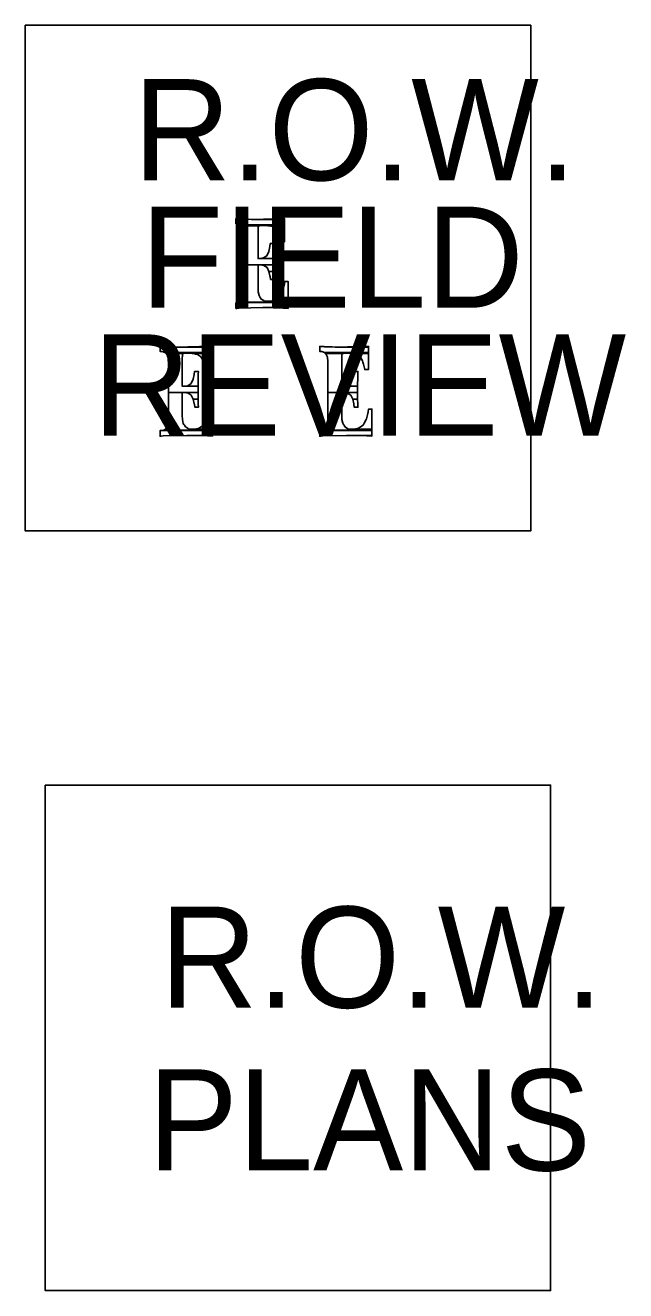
# Model space of a CAD drawing. Extents: x 1577619 to 1828281, y 483481 to 598136.
# Drawn here: x 1718501 to 1725629, y 501878 to 516894 of the extents above; entities that cross this region are included whole.
import ezdxf

# ---------------------------------------------------------------- set-up
doc = ezdxf.new("R2010")
doc.units = 0
doc.layers.add('DESIGN - SHEET - Corner Text', color=7, linetype='Continuous')

msp = doc.modelspace()

# ---------------------------------------------------------------- linework, layer by layer
at = {"layer": 'DESIGN - SHEET - Corner Text'}
for points in [[(1718501, 516894), (1718501, 510894), (1724501, 510894), (1724501, 516894)], [(1721027, 514538), (1721058, 514528), (1721579, 514528), (1721579, 514538), (1721579, 514539), (1721579, 514591), (1721186, 514591), (1721150, 514593), (1721059, 514596), (1721053, 514597), (1721053, 514597), (1721001, 514600), (1721001, 514597), (1721001, 514596), (1721001, 514593), (1721001, 514591), (1721001, 514539)], [(1721066, 514519), (1721068, 514516), (1721283, 514516), (1721343, 514519), (1721579, 514519), (1721579, 514528), (1721057, 514528)], [(1721264, 514053), (1721451, 514053), (1721451, 514097), (1721451, 514126), (1721264, 514126), (1721264, 514133), (1721264, 514159), (1721264, 514211), (1721264, 514267), (1721264, 514269), (1721264, 514325), (1721264, 514371), (1721264, 514387), (1721264, 514411), (1721264, 514427), (1721264, 514462), (1721264, 514471), (1721265, 514480), (1721265, 514480), (1721265, 514497), (1721267, 514500), (1721266, 514500), (1721267, 514502), (1721267, 514502), (1721270, 514509), (1721280, 514515), (1721283, 514516), (1721343, 514519), (1721066, 514519), (1721068, 514516), (1721069, 514515), (1721074, 514509), (1721081, 514502), (1721083, 514500), (1721084, 514497), (1721089, 514480), (1721092, 514471), (1721095, 514462), (1721098, 514427), (1721099, 514411), (1721100, 514387), (1721100, 514371), (1721100, 514325), (1721100, 514269), (1721100, 514267), (1721100, 514211), (1721100, 514159), (1721100, 514133), (1721100, 514126), (1721100, 514097), (1721100, 514053)], [(1721330, 514593), (1721186, 514591), (1721579, 514591), (1721579, 514593), (1721579, 514596), (1721579, 514597), (1721579, 514601), (1721472, 514597), (1721459, 514596)], [(1721382, 514516), (1721401, 514515), (1721579, 514515), (1721579, 514516), (1721579, 514519), (1721343, 514519)], [(1721528, 514371), (1721537, 514325), (1721579, 514325), (1721579, 514371), (1721579, 514387), (1721579, 514411), (1721579, 514427), (1721579, 514462), (1721579, 514471), (1721579, 514480), (1721579, 514497), (1721579, 514500), (1721579, 514502), (1721579, 514509), (1721579, 514515), (1721401, 514515), (1721420, 514509), (1721446, 514502), (1721449, 514500), (1721454, 514497), (1721481, 514480), (1721485, 514471), (1721491, 514462), (1721511, 514427), (1721515, 514411), (1721523, 514387)], [(1721330, 514133), (1721291, 514126), (1721451, 514126), (1721451, 514133), (1721452, 514159), (1721453, 514211), (1721454, 514267), (1721454, 514269), (1721456, 514303), (1721410, 514303), (1721405, 514269), (1721405, 514267), (1721392, 514211), (1721369, 514159)], [(1721100, 514053), (1721100, 514053), (1721100, 514045), (1721100, 514019), (1721100, 513973), (1721100, 513919), (1721100, 513912), (1721100, 513878), (1721100, 513823), (1721100, 513805), (1721099, 513773), (1721098, 513740), (1721098, 513737), (1721097, 513730), (1721093, 513687), (1721092, 513672), (1721088, 513663), (1721081, 513645), (1721074, 513627), (1721073, 513625), (1721069, 513623), (1721063, 513619), (1721045, 513607), (1721621, 513607), (1721621, 513619), (1721397, 513619), (1721339, 513623), (1721335, 513625), (1721335, 513625), (1721332, 513627), (1721301, 513645), (1721290, 513663), (1721284, 513672), (1721276, 513687), (1721266, 513730), (1721266, 513737), (1721266, 513740), (1721264, 513773), (1721264, 513805), (1721264, 513823), (1721264, 513878), (1721264, 513912), (1721264, 513919), (1721264, 513973), (1721264, 514019), (1721264, 514045), (1721264, 514053), (1721264, 514053)], [(1721264, 514053), (1721290, 514053), (1721451, 514053), (1721451, 514053)], [(1721371, 514019), (1721393, 513973), (1721453, 513973), (1721452, 514019), (1721452, 514019), (1721451, 514045), (1721451, 514053), (1721290, 514053), (1721332, 514045)], [(1721407, 513912), (1721413, 513878), (1721455, 513878), (1721454, 513912), (1721454, 513919), (1721453, 513973), (1721393, 513973), (1721406, 513919)], [(1721429, 513623), (1721397, 513619), (1721621, 513619), (1721621, 513623), (1721621, 513625), (1721621, 513627), (1721621, 513645), (1721621, 513663), (1721621, 513672), (1721621, 513687), (1721621, 513730), (1721621, 513737), (1721621, 513740), (1721621, 513773), (1721621, 513805), (1721621, 513823), (1721621, 513855), (1721582, 513855), (1721578, 513823), (1721573, 513805), (1721565, 513773), (1721557, 513740), (1721557, 513737), (1721553, 513730), (1721530, 513687), (1721522, 513672), (1721517, 513663), (1721487, 513645), (1721457, 513627), (1721447, 513625)], [(1721001, 513535), (1721001, 513534), (1721014, 513535), (1721037, 513538), (1721321, 513544), (1721621, 513544), (1721621, 513601), (1721621, 513603), (1721019, 513603), (1721001, 513601), (1721001, 513544), (1721001, 513538)], [(1721045, 513607), (1721019, 513603), (1721621, 513603), (1721621, 513607)], [(1721562, 513538), (1721621, 513535), (1721621, 513538), (1721621, 513544), (1721321, 513544)], [(1720128, 513022), (1720159, 513012), (1720680, 513012), (1720680, 513022), (1720680, 513023), (1720680, 513075), (1720287, 513075), (1720251, 513077), (1720160, 513080), (1720154, 513081), (1720154, 513081), (1720102, 513084), (1720102, 513081), (1720102, 513080), (1720102, 513077), (1720102, 513075), (1720102, 513023)], [(1720167, 513003), (1720169, 513000), (1720384, 513000), (1720444, 513003), (1720680, 513003), (1720680, 513012), (1720159, 513012)], [(1720365, 512537), (1720552, 512537), (1720552, 512581), (1720552, 512610), (1720365, 512610), (1720365, 512617), (1720365, 512642), (1720365, 512694), (1720365, 512750), (1720365, 512753), (1720365, 512809), (1720365, 512854), (1720365, 512871), (1720365, 512895), (1720365, 512911), (1720365, 512946), (1720365, 512955), (1720366, 512964), (1720366, 512964), (1720366, 512981), (1720368, 512984), (1720368, 512984), (1720368, 512986), (1720368, 512986), (1720371, 512993), (1720381, 512999), (1720384, 513000), (1720444, 513003), (1720167, 513003), (1720169, 513000), (1720171, 512999), (1720176, 512993), (1720182, 512986), (1720184, 512984), (1720185, 512981), (1720190, 512964), (1720193, 512955), (1720196, 512946), (1720199, 512911), (1720200, 512895), (1720201, 512871), (1720201, 512854), (1720201, 512809), (1720201, 512753), (1720201, 512750), (1720201, 512694), (1720201, 512642), (1720201, 512617), (1720201, 512610), (1720201, 512581), (1720201, 512537)], [(1720431, 513077), (1720287, 513075), (1720680, 513075), (1720680, 513077), (1720680, 513080), (1720680, 513081), (1720680, 513085), (1720573, 513081), (1720560, 513080)], [(1720483, 513000), (1720502, 512999), (1720680, 512999), (1720680, 513000), (1720680, 513003), (1720444, 513003)], [(1720629, 512854), (1720638, 512809), (1720680, 512809), (1720680, 512854), (1720680, 512871), (1720680, 512895), (1720680, 512911), (1720680, 512946), (1720680, 512955), (1720680, 512964), (1720680, 512981), (1720680, 512984), (1720680, 512986), (1720680, 512993), (1720680, 512999), (1720502, 512999), (1720522, 512993), (1720547, 512986), (1720550, 512984), (1720556, 512981), (1720582, 512964), (1720586, 512955), (1720592, 512946), (1720612, 512911), (1720616, 512895), (1720624, 512871)], [(1722021, 513022), (1722052, 513012), (1722574, 513012), (1722574, 513022), (1722574, 513023), (1722574, 513075), (1722181, 513075), (1722144, 513077), (1722053, 513080), (1722048, 513081), (1722048, 513081), (1721996, 513084), (1721996, 513081), (1721996, 513080), (1721996, 513077), (1721996, 513075), (1721996, 513023)], [(1722060, 513003), (1722063, 513000), (1722277, 513000), (1722338, 513003), (1722574, 513003), (1722574, 513012), (1722052, 513012)], [(1722259, 512537), (1722446, 512537), (1722445, 512581), (1722446, 512610), (1722259, 512610), (1722259, 512617), (1722259, 512643), (1722259, 512695), (1722259, 512751), (1722259, 512753), (1722259, 512809), (1722259, 512855), (1722259, 512871), (1722259, 512895), (1722259, 512911), (1722259, 512946), (1722259, 512955), (1722259, 512964), (1722259, 512964), (1722260, 512981), (1722261, 512984), (1722261, 512984), (1722262, 512986), (1722262, 512986), (1722265, 512993), (1722275, 512999), (1722277, 513000), (1722338, 513003), (1722060, 513003), (1722063, 513000), (1722064, 512999), (1722069, 512993), (1722076, 512986), (1722077, 512984), (1722078, 512981), (1722084, 512964), (1722087, 512955), (1722090, 512946), (1722092, 512911), (1722094, 512895), (1722094, 512871), (1722094, 512855), (1722094, 512809), (1722094, 512753), (1722094, 512751), (1722094, 512695), (1722094, 512643), (1722094, 512617), (1722094, 512610), (1722094, 512581), (1722094, 512537)], [(1722325, 513077), (1722181, 513075), (1722574, 513075), (1722574, 513077), (1722574, 513080), (1722574, 513081), (1722574, 513085), (1722467, 513081), (1722454, 513080)], [(1722376, 513000), (1722396, 512999), (1722574, 512999), (1722574, 513000), (1722574, 513003), (1722338, 513003)], [(1722522, 512855), (1722531, 512809), (1722574, 512809), (1722574, 512855), (1722574, 512871), (1722574, 512895), (1722574, 512911), (1722574, 512946), (1722574, 512955), (1722574, 512964), (1722574, 512981), (1722574, 512984), (1722574, 512986), (1722574, 512993), (1722574, 512999), (1722396, 512999), (1722415, 512993), (1722441, 512986), (1722444, 512984), (1722449, 512981), (1722475, 512964), (1722480, 512955), (1722485, 512946), (1722505, 512911), (1722510, 512895), (1722517, 512871)], [(1720431, 512617), (1720392, 512610), (1720552, 512610), (1720552, 512617), (1720553, 512642), (1720554, 512694), (1720555, 512750), (1720555, 512753), (1720557, 512787), (1720511, 512787), (1720506, 512753), (1720506, 512750), (1720494, 512694), (1720470, 512642)], [(1722325, 512617), (1722286, 512610), (1722446, 512610), (1722446, 512617), (1722447, 512643), (1722448, 512695), (1722449, 512751), (1722449, 512753), (1722451, 512787), (1722405, 512787), (1722399, 512753), (1722399, 512751), (1722387, 512695), (1722364, 512643)], [(1720201, 512537), (1720201, 512537), (1720201, 512529), (1720201, 512503), (1720201, 512457), (1720201, 512402), (1720201, 512396), (1720201, 512362), (1720201, 512306), (1720201, 512289), (1720200, 512257), (1720199, 512224), (1720199, 512221), (1720198, 512214), (1720194, 512170), (1720193, 512156), (1720189, 512147), (1720182, 512129), (1720175, 512111), (1720174, 512109), (1720170, 512107), (1720164, 512102), (1720146, 512091), (1720723, 512091), (1720723, 512102), (1720499, 512102), (1720440, 512107), (1720436, 512109), (1720436, 512109), (1720433, 512111), (1720402, 512129), (1720391, 512147), (1720385, 512156), (1720377, 512170), (1720367, 512214), (1720367, 512221), (1720367, 512224), (1720365, 512257), (1720365, 512289), (1720365, 512306), (1720365, 512362), (1720365, 512396), (1720365, 512402), (1720365, 512457), (1720365, 512503), (1720365, 512529), (1720365, 512537), (1720365, 512537)], [(1720365, 512537), (1720391, 512537), (1720552, 512537), (1720552, 512537)], [(1720472, 512503), (1720494, 512457), (1720554, 512457), (1720553, 512503), (1720553, 512503), (1720553, 512529), (1720552, 512537), (1720391, 512537), (1720433, 512529)], [(1722094, 512537), (1722094, 512537), (1722094, 512529), (1722094, 512503), (1722094, 512457), (1722094, 512403), (1722094, 512396), (1722094, 512362), (1722094, 512307), (1722094, 512289), (1722094, 512257), (1722093, 512224), (1722093, 512221), (1722092, 512214), (1722088, 512171), (1722087, 512156), (1722083, 512147), (1722076, 512129), (1722069, 512111), (1722068, 512109), (1722064, 512107), (1722057, 512103), (1722040, 512091), (1722616, 512091), (1722616, 512103), (1722392, 512103), (1722334, 512107), (1722330, 512109), (1722329, 512109), (1722327, 512111), (1722295, 512129), (1722285, 512147), (1722279, 512156), (1722271, 512171), (1722261, 512214), (1722260, 512221), (1722260, 512224), (1722259, 512257), (1722259, 512289), (1722259, 512307), (1722259, 512362), (1722259, 512396), (1722259, 512403), (1722259, 512457), (1722259, 512503), (1722259, 512529), (1722259, 512537), (1722259, 512537)], [(1722259, 512537), (1722285, 512537), (1722446, 512537), (1722446, 512537)], [(1722366, 512503), (1722388, 512457), (1722447, 512457), (1722447, 512503), (1722447, 512503), (1722446, 512529), (1722446, 512537), (1722285, 512537), (1722327, 512529)], [(1720509, 512396), (1720514, 512362), (1720556, 512362), (1720555, 512396), (1720555, 512402), (1720554, 512457), (1720494, 512457), (1720508, 512402)], [(1722402, 512396), (1722407, 512362), (1722450, 512362), (1722448, 512396), (1722448, 512403), (1722447, 512457), (1722388, 512457), (1722401, 512403)], [(1720530, 512107), (1720499, 512102), (1720723, 512102), (1720723, 512107), (1720723, 512109), (1720723, 512111), (1720723, 512129), (1720723, 512147), (1720723, 512156), (1720723, 512170), (1720723, 512214), (1720723, 512221), (1720723, 512224), (1720723, 512257), (1720723, 512289), (1720723, 512306), (1720723, 512339), (1720683, 512339), (1720679, 512306), (1720675, 512289), (1720667, 512257), (1720659, 512224), (1720658, 512221), (1720654, 512214), (1720631, 512170), (1720623, 512156), (1720618, 512147), (1720588, 512129), (1720558, 512111), (1720548, 512109)], [(1722423, 512107), (1722392, 512103), (1722616, 512103), (1722616, 512107), (1722616, 512109), (1722616, 512111), (1722616, 512129), (1722616, 512147), (1722616, 512156), (1722616, 512171), (1722616, 512214), (1722616, 512221), (1722616, 512224), (1722616, 512257), (1722616, 512289), (1722616, 512307), (1722616, 512339), (1722577, 512339), (1722573, 512307), (1722568, 512289), (1722560, 512257), (1722552, 512224), (1722551, 512221), (1722548, 512214), (1722524, 512171), (1722517, 512156), (1722512, 512147), (1722482, 512129), (1722452, 512111), (1722442, 512109)], [(1720102, 512019), (1720102, 512018), (1720115, 512019), (1720138, 512022), (1720422, 512028), (1720723, 512028), (1720723, 512085), (1720723, 512086), (1720120, 512086), (1720102, 512085), (1720102, 512028), (1720102, 512022)], [(1720146, 512091), (1720120, 512086), (1720723, 512086), (1720723, 512091)], [(1721996, 512019), (1721996, 512018), (1722009, 512019), (1722032, 512022), (1722316, 512028), (1722616, 512028), (1722616, 512085), (1722616, 512087), (1722014, 512087), (1721996, 512085), (1721996, 512028), (1721996, 512022)], [(1722040, 512091), (1722014, 512087), (1722616, 512087), (1722616, 512091)], [(1720663, 512022), (1720723, 512019), (1720723, 512022), (1720723, 512028), (1720422, 512028)], [(1722556, 512022), (1722616, 512019), (1722616, 512022), (1722616, 512028), (1722316, 512028)], [(1718738, 507878), (1718738, 501878), (1724738, 501878), (1724738, 507878)]]:
    msp.add_lwpolyline(points, close=True, dxfattribs=at)

# ---------------------------------------------------------------- texts
for s, p in [('R.O.W.', (1719784, 515055)), ('FIELD', (1719871, 513542)), ('REVIEW', (1719304, 512026)), ('R.O.W.', (1720099, 505235)), ('PLANS', (1719955, 503304))]:
    msp.add_text(s, height=1200, dxfattribs=at).set_placement(p)

doc.saveas('drawing.dxf')
